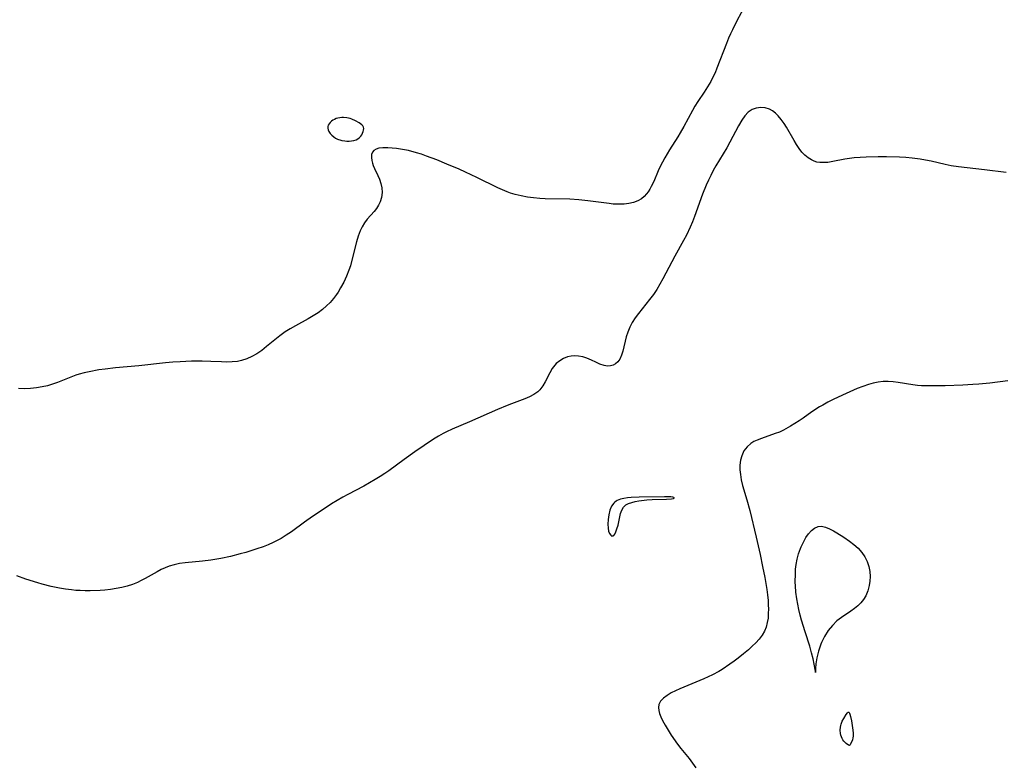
# Model space of a CAD drawing. Header units: metres. Extents: x 1073367 to 1082519, y 1569854 to 1574957.
# Tile 473 of 656: x 1078783 to 1079074, y 1572345 to 1572565. Entities that reach past the tile are written whole.
import ezdxf

# ---------------------------------------------------------------- set-up
doc = ezdxf.new("R2010")
doc.units = ezdxf.units.M
doc.layers.add('CGG_CurvaNivelLidar_v1', color=253, linetype='Continuous', lineweight=30)

msp = doc.modelspace()

# ---------------------------------------------------------------- linework, layer by layer
at = {"layer": 'CGG_CurvaNivelLidar_v1'}
for p, q in [((1078997.8145, 1572569.5265, 72), (1078995.2543, 1572564.7735, 72)), ((1078995.2543, 1572564.7735, 72), (1078993.9383, 1572562.1455, 72)), ((1078993.3441, 1572560.891, 72), (1078992.7812, 1572559.6221, 72)), ((1078993.9383, 1572562.1455, 72), (1078993.3441, 1572560.891, 72)), ((1078992.1347, 1572558.0239, 72), (1078989.3584, 1572550.752, 72)), ((1078992.7812, 1572559.6221, 72), (1078992.1347, 1572558.0239, 72)), ((1078988.7909, 1572549.4027, 72), (1078988.1826, 1572548.0815, 72)), ((1078989.3584, 1572550.752, 72), (1078988.7909, 1572549.4027, 72)), ((1078987.517, 1572546.7982, 72), (1078986.5677, 1572545.2098, 72)), ((1078988.1826, 1572548.0815, 72), (1078987.517, 1572546.7982, 72)), ((1078985.5631, 1572543.6622, 72), (1078983.6918, 1572540.9102, 72)), ((1078986.5677, 1572545.2098, 72), (1078985.5631, 1572543.6622, 72)), ((1078982.797, 1572539.5062, 72), (1078982.0955, 1572538.2899, 72)), ((1078983.6918, 1572540.9102, 72), (1078982.797, 1572539.5062, 72)), ((1078982.0955, 1572538.2899, 72), (1078979.5725, 1572533.5484, 72)), ((1078997.6353, 1572536.658, 72.5), (1078996.7205, 1572535.3791, 72.5)), ((1078998.6248, 1572537.7348, 72.5), (1078997.6353, 1572536.658, 72.5)), ((1078999.7211, 1572538.531, 72.5), (1078998.6248, 1572537.7348, 72.5)), ((1079000.964, 1572538.9849, 72.5), (1078999.7211, 1572538.531, 72.5)), ((1079002.2923, 1572539.1294, 72.5), (1079000.964, 1572538.9849, 72.5)), ((1079003.5772, 1572539.0215, 72.5), (1079002.2923, 1572539.1294, 72.5)), ((1079004.837, 1572538.6458, 72.5), (1079003.5772, 1572539.0215, 72.5)), ((1079005.7617, 1572538.1482, 72.5), (1079004.837, 1572538.6458, 72.5)), ((1079006.6386, 1572537.488, 72.5), (1079005.7617, 1572538.1482, 72.5)), ((1079007.4627, 1572536.6904, 72.5), (1079006.6386, 1572537.488, 72.5)), ((1079008.3599, 1572535.6096, 72.5), (1079007.4627, 1572536.6904, 72.5)), ((1078874.4844, 1572533.9443, 72), (1078874.3357, 1572533.5232, 72)), ((1078874.7275, 1572534.3433, 72), (1078874.4844, 1572533.9443, 72)), ((1078875.0415, 1572534.7183, 72), (1078874.7275, 1572534.3433, 72)), ((1078875.4104, 1572535.0649, 72), (1078875.0415, 1572534.7183, 72)), ((1078875.8241, 1572535.3759, 72), (1078875.4104, 1572535.0649, 72)), ((1078876.2777, 1572535.6414, 72), (1078875.8241, 1572535.3759, 72)), ((1078876.7981, 1572535.8627, 72), (1078876.2777, 1572535.6414, 72)), ((1078877.3487, 1572536.0262, 72), (1078876.7981, 1572535.8627, 72)), ((1078877.9196, 1572536.1349, 72), (1078877.3487, 1572536.0262, 72)), ((1078878.5036, 1572536.1863, 72), (1078877.9196, 1572536.1349, 72)), ((1078878.9872, 1572536.1827, 72), (1078878.5036, 1572536.1863, 72)), ((1078879.9584, 1572536.0717, 72), (1078878.9872, 1572536.1827, 72)), ((1078880.9182, 1572535.8446, 72), (1078879.9584, 1572536.0717, 72)), ((1078881.4832, 1572535.6546, 72), (1078880.9182, 1572535.8446, 72)), ((1078882.5697, 1572535.1871, 72), (1078881.4832, 1572535.6546, 72)), ((1078883.5691, 1572534.6392, 72), (1078882.5697, 1572535.1871, 72)), ((1078884.0145, 1572534.3393, 72), (1078883.5691, 1572534.6392, 72)), ((1078884.4036, 1572534.0196, 72), (1078884.0145, 1572534.3393, 72)), ((1078884.714, 1572533.6756, 72), (1078884.4036, 1572534.0196, 72)), ((1078884.9147, 1572533.2999, 72), (1078884.714, 1572533.6756, 72)), ((1078995.6975, 1572533.6811, 72.5), (1078993.1601, 1572528.8722, 72.5)), ((1078996.7205, 1572535.3791, 72.5), (1078995.6975, 1572533.6811, 72.5)), ((1079009.2009, 1572534.4137, 72.5), (1079008.3599, 1572535.6096, 72.5)), ((1079009.8786, 1572533.3488, 72.5), (1079009.2009, 1572534.4137, 72.5)), ((1078874.3357, 1572533.5232, 72), (1078874.3037, 1572533.063, 72)), ((1078874.3037, 1572533.063, 72), (1078874.3983, 1572532.5751, 72)), ((1078874.3983, 1572532.5751, 72), (1078874.6503, 1572532.0383, 72)), ((1078874.6503, 1572532.0383, 72), (1078875.036, 1572531.4864, 72)), ((1078875.036, 1572531.4864, 72), (1078875.5273, 1572530.9564, 72)), ((1078875.5273, 1572530.9564, 72), (1078876.0957, 1572530.4829, 72)), ((1078884.0711, 1572530.6537, 72), (1078884.3601, 1572531.0954, 72)), ((1078884.3601, 1572531.0954, 72), (1078884.6064, 1572531.5509, 72)), ((1078884.6064, 1572531.5509, 72), (1078884.8016, 1572532.0092, 72)), ((1078884.8016, 1572532.0092, 72), (1078884.9323, 1572532.4602, 72)), ((1078884.9789, 1572532.8941, 72), (1078884.9147, 1572533.2999, 72)), ((1078884.9323, 1572532.4602, 72), (1078884.9789, 1572532.8941, 72)), ((1078978.4978, 1572531.6307, 72), (1078977.8345, 1572530.519, 72)), ((1078979.5725, 1572533.5484, 72), (1078978.4978, 1572531.6307, 72)), ((1079012.1775, 1572529.3693, 72.5), (1079009.8786, 1572533.3488, 72.5)), ((1078876.0957, 1572530.4829, 72), (1078876.6599, 1572530.1176, 72)), ((1078876.6599, 1572530.1176, 72), (1078877.2186, 1572529.824, 72)), ((1078877.2186, 1572529.824, 72), (1078878.1408, 1572529.4471, 72)), ((1078878.1408, 1572529.4471, 72), (1078878.5, 1572529.3539, 72)), ((1078878.5, 1572529.3539, 72), (1078879.3618, 1572529.2504, 72)), ((1078879.3618, 1572529.2504, 72), (1078879.9512, 1572529.2163, 72)), ((1078879.9512, 1572529.2163, 72), (1078880.62, 1572529.2111, 72)), ((1078880.62, 1572529.2111, 72), (1078881.3264, 1572529.253, 72)), ((1078881.3264, 1572529.253, 72), (1078882.028, 1572529.3613, 72)), ((1078882.028, 1572529.3613, 72), (1078882.6817, 1572529.5563, 72)), ((1078882.6817, 1572529.5563, 72), (1078883.2613, 1572529.8585, 72)), ((1078883.2613, 1572529.8585, 72), (1078883.7268, 1572530.2368, 72)), ((1078883.7268, 1572530.2368, 72), (1078884.0711, 1572530.6537, 72)), ((1078977.8345, 1572530.519, 72), (1078975.3282, 1572526.655, 72)), ((1078993.1601, 1572528.8722, 72.5), (1078992.2291, 1572527.215, 72.5)), ((1079012.8865, 1572528.1957, 72.5), (1079012.1775, 1572529.3693, 72.5)), ((1079013.6579, 1572527.0377, 72.5), (1079012.8865, 1572528.1957, 72.5)), ((1078887.2712, 1572525.2028, 72), (1078887.2289, 1572524.3706, 72)), ((1078887.5183, 1572525.9118, 72), (1078887.2712, 1572525.2028, 72)), ((1078887.9704, 1572526.4398, 72), (1078887.5183, 1572525.9118, 72)), ((1078888.6076, 1572526.8299, 72), (1078887.9704, 1572526.4398, 72)), ((1078889.393, 1572527.0838, 72), (1078888.6076, 1572526.8299, 72)), ((1078890.6365, 1572527.2247, 72), (1078889.393, 1572527.0838, 72)), ((1078892.0467, 1572527.2136, 72), (1078890.6365, 1572527.2247, 72)), ((1078893.3146, 1572527.1439, 72), (1078892.0467, 1572527.2136, 72)), ((1078894.6502, 1572527.0165, 72), (1078893.3146, 1572527.1439, 72)), ((1078896.3786, 1572526.7577, 72), (1078894.6502, 1572527.0165, 72)), ((1078898.1539, 1572526.3975, 72), (1078896.3786, 1572526.7577, 72)), ((1078900.5518, 1572525.7755, 72), (1078898.1539, 1572526.3975, 72)), ((1078902.054, 1572525.3066, 72), (1078900.5518, 1572525.7755, 72)), ((1078903.554, 1572524.7884, 72), (1078902.054, 1572525.3066, 72)), ((1078974.6047, 1572525.4542, 72), (1078973.9166, 1572524.2314, 72)), ((1078975.3282, 1572526.655, 72), (1078974.6047, 1572525.4542, 72)), ((1078992.2291, 1572527.215, 72.5), (1078988.9988, 1572521.847, 72.5)), ((1079014.4816, 1572525.9642, 72.5), (1079013.6579, 1572527.0377, 72.5)), ((1079015.3736, 1572525.0055, 72.5), (1079014.4816, 1572525.9642, 72.5)), ((1079016.2793, 1572524.2442, 72.5), (1079015.3736, 1572525.0055, 72.5)), ((1078887.2289, 1572524.3706, 72), (1078887.3469, 1572523.4496, 72)), ((1078887.3469, 1572523.4496, 72), (1078887.5216, 1572522.7145, 72)), ((1078887.5216, 1572522.7145, 72), (1078887.7669, 1572521.9604, 72)), ((1078906.5418, 1572523.6511, 72), (1078903.554, 1572524.7884, 72)), ((1078909.5292, 1572522.4358, 72), (1078906.5418, 1572523.6511, 72)), ((1078913.1815, 1572520.875, 72), (1078909.5292, 1572522.4358, 72)), ((1078973.9166, 1572524.2314, 72), (1078972.6127, 1572521.6886, 72)), ((1079017.2568, 1572523.632, 72.5), (1079016.2793, 1572524.2442, 72.5)), ((1079018.0552, 1572523.2759, 72.5), (1079017.2568, 1572523.632, 72.5)), ((1079018.889, 1572523.0258, 72.5), (1079018.0552, 1572523.2759, 72.5)), ((1079019.7841, 1572522.8798, 72.5), (1079018.889, 1572523.0258, 72.5)), ((1079020.705, 1572522.8344, 72.5), (1079019.7841, 1572522.8798, 72.5)), ((1079022.129, 1572522.9173, 72.5), (1079020.705, 1572522.8344, 72.5)), ((1079023.5876, 1572523.1306, 72.5), (1079022.129, 1572522.9173, 72.5)), ((1079027.1693, 1572523.8576, 72.5), (1079023.5876, 1572523.1306, 72.5)), ((1079028.5737, 1572524.0909, 72.5), (1079027.1693, 1572523.8576, 72.5)), ((1079029.953, 1572524.2517, 72.5), (1079028.5737, 1572524.0909, 72.5)), ((1079031.6858, 1572524.3985, 72.5), (1079029.953, 1572524.2517, 72.5)), ((1079033.4467, 1572524.5024, 72.5), (1079031.6858, 1572524.3985, 72.5)), ((1079037.0189, 1572524.5913, 72.5), (1079033.4467, 1572524.5024, 72.5)), ((1079039.4968, 1572524.574, 72.5), (1079037.0189, 1572524.5913, 72.5)), ((1079043.3054, 1572524.4743, 72.5), (1079039.4968, 1572524.574, 72.5)), ((1079045.2056, 1572524.3682, 72.5), (1079043.3054, 1572524.4743, 72.5)), ((1079047.0976, 1572524.2029, 72.5), (1079045.2056, 1572524.3682, 72.5)), ((1079049.4126, 1572523.8867, 72.5), (1079047.0976, 1572524.2029, 72.5)), ((1079051.0346, 1572523.582, 72.5), (1079049.4126, 1572523.8867, 72.5)), ((1079052.6465, 1572523.2291, 72.5), (1079051.0346, 1572523.582, 72.5)), ((1079056.797, 1572522.2674, 72.5), (1079052.6465, 1572523.2291, 72.5)), ((1079058.6185, 1572521.9202, 72.5), (1079056.797, 1572522.2674, 72.5)), ((1078887.7669, 1572521.9604, 72), (1078888.1331, 1572521.0801, 72)), ((1078888.1331, 1572521.0801, 72), (1078889.0926, 1572519.0639, 72)), ((1078889.0926, 1572519.0639, 72), (1078889.5972, 1572517.9094, 72)), ((1078914.9901, 1572520.063, 72), (1078913.1815, 1572520.875, 72)), ((1078918.4012, 1572518.4592, 72), (1078914.9901, 1572520.063, 72)), ((1078972.0044, 1572520.3784, 72), (1078970.6586, 1572517.2598, 72)), ((1078972.6127, 1572521.6886, 72), (1078972.0044, 1572520.3784, 72)), ((1078987.501, 1572519.0635, 72.5), (1078986.8156, 1572517.6252, 72.5)), ((1078988.2279, 1572520.4726, 72.5), (1078987.501, 1572519.0635, 72.5)), ((1078988.9988, 1572521.847, 72.5), (1078988.2279, 1572520.4726, 72.5)), ((1079060.7027, 1572521.6106, 72.5), (1079058.6185, 1572521.9202, 72.5)), ((1079068.4467, 1572520.7383, 72.5), (1079060.7027, 1572521.6106, 72.5)), ((1079074.7867, 1572519.9187, 72.5), (1079068.4467, 1572520.7383, 72.5)), ((1078889.5972, 1572517.9094, 72), (1078890.0108, 1572516.7206, 72)), ((1078890.0108, 1572516.7206, 72), (1078890.3014, 1572515.3595, 72)), ((1078924.6174, 1572515.4389, 72), (1078918.4012, 1572518.4592, 72)), ((1078970.6586, 1572517.2598, 72), (1078969.9539, 1572515.7868, 72)), ((1078986.1714, 1572516.1617, 72.5), (1078985.1122, 1572513.4812, 72.5)), ((1078986.8156, 1572517.6252, 72.5), (1078986.1714, 1572516.1617, 72.5)), ((1078890.3862, 1572513.9866, 72), (1078890.2332, 1572512.5784, 72)), ((1078890.3014, 1572515.3595, 72), (1078890.3862, 1572513.9866, 72)), ((1078925.9866, 1572514.7993, 72), (1078924.6174, 1572515.4389, 72)), ((1078927.3705, 1572514.2115, 72), (1078925.9866, 1572514.7993, 72)), ((1078928.2997, 1572513.8627, 72), (1078927.3705, 1572514.2115, 72)), ((1078929.6928, 1572513.4204, 72), (1078928.2997, 1572513.8627, 72)), ((1078931.4927, 1572512.9782, 72), (1078929.6928, 1572513.4204, 72)), ((1078968.5474, 1572513.594, 72), (1078967.8417, 1572512.817, 72)), ((1078969.0327, 1572514.2433, 72), (1078968.5474, 1572513.594, 72)), ((1078969.512, 1572514.9922, 72), (1078969.0327, 1572514.2433, 72)), ((1078969.9539, 1572515.7868, 72), (1078969.512, 1572514.9922, 72)), ((1078985.1122, 1572513.4812, 72.5), (1078982.7451, 1572506.9208, 72.5)), ((1078889.8253, 1572511.2342, 72), (1078889.3278, 1572510.2487, 72)), ((1078890.2332, 1572512.5784, 72), (1078889.8253, 1572511.2342, 72)), ((1078933.3219, 1572512.644, 72), (1078931.4927, 1572512.9782, 72)), ((1078935.1719, 1572512.3976, 72), (1078933.3219, 1572512.644, 72)), ((1078937.0355, 1572512.2258, 72), (1078935.1719, 1572512.3976, 72)), ((1078938.5347, 1572512.139, 72), (1078937.0355, 1572512.2258, 72)), ((1078945.8252, 1572511.9943, 72), (1078938.5347, 1572512.139, 72)), ((1078948.5689, 1572511.8512, 72), (1078945.8252, 1572511.9943, 72)), ((1078951.2211, 1572511.5826, 72), (1078948.5689, 1572511.8512, 72)), ((1078957.5283, 1572510.7287, 72), (1078951.2211, 1572511.5826, 72)), ((1078958.7126, 1572510.6076, 72), (1078957.5283, 1572510.7287, 72)), ((1078960.3268, 1572510.5359, 72), (1078958.7126, 1572510.6076, 72)), ((1078961.9032, 1572510.5889, 72), (1078960.3268, 1572510.5359, 72)), ((1078963.3459, 1572510.7666, 72), (1078961.9032, 1572510.5889, 72)), ((1078964.7155, 1572511.0798, 72), (1078963.3459, 1572510.7666, 72)), ((1078965.9449, 1572511.5296, 72), (1078964.7155, 1572511.0798, 72)), ((1078967.0534, 1572512.1584, 72), (1078965.9449, 1572511.5296, 72)), ((1078967.8417, 1572512.817, 72), (1078967.0534, 1572512.1584, 72)), ((1078887.9955, 1572508.4228, 72), (1078885.9663, 1572506.0886, 72)), ((1078888.7056, 1572509.3155, 72), (1078887.9955, 1572508.4228, 72)), ((1078889.3278, 1572510.2487, 72), (1078888.7056, 1572509.3155, 72)), ((1078885.1992, 1572505.039, 72), (1078884.5086, 1572503.9096, 72)), ((1078885.9663, 1572506.0886, 72), (1078885.1992, 1572505.039, 72)), ((1078982.1111, 1572505.3173, 72.5), (1078981.4402, 1572503.7329, 72.5)), ((1078982.7451, 1572506.9208, 72.5), (1078982.1111, 1572505.3173, 72.5)), ((1078883.9113, 1572502.7059, 72), (1078883.3052, 1572501.1, 72)), ((1078884.5086, 1572503.9096, 72), (1078883.9113, 1572502.7059, 72)), ((1078981.4402, 1572503.7329, 72.5), (1078980.3344, 1572501.3859, 72.5)), ((1078882.8092, 1572499.4142, 72), (1078881.3746, 1572493.5983, 72)), ((1078883.3052, 1572501.1, 72), (1078882.8092, 1572499.4142, 72)), ((1078979.5115, 1572499.8396, 72.5), (1078976.9077, 1572495.1516, 72.5)), ((1078980.3344, 1572501.3859, 72.5), (1078979.5115, 1572499.8396, 72.5)), ((1078881.3746, 1572493.5983, 72), (1078880.9979, 1572492.3252, 72)), ((1078976.9077, 1572495.1516, 72.5), (1078973.3601, 1572488.4677, 72.5)), ((1078880.5702, 1572491.0649, 72), (1078879.8602, 1572489.2717, 72)), ((1078880.9979, 1572492.3252, 72), (1078880.5702, 1572491.0649, 72)), ((1078879.0482, 1572487.5233, 72), (1078878.1349, 1572485.8314, 72)), ((1078879.8602, 1572489.2717, 72), (1078879.0482, 1572487.5233, 72)), ((1078973.3601, 1572488.4677, 72.5), (1078972.4717, 1572486.8988, 72.5)), ((1078877.3689, 1572484.5916, 72), (1078876.8995, 1572483.8994, 72)), ((1078878.1349, 1572485.8314, 72), (1078877.3689, 1572484.5916, 72)), ((1078971.5427, 1572485.3624, 72.5), (1078970.5626, 1572483.8694, 72.5)), ((1078972.4717, 1572486.8988, 72.5), (1078971.5427, 1572485.3624, 72.5)), ((1078874.9992, 1572481.5344, 72), (1078873.9407, 1572480.4565, 72)), ((1078875.9858, 1572482.6844, 72), (1078874.9992, 1572481.5344, 72)), ((1078876.8995, 1572483.8994, 72), (1078875.9858, 1572482.6844, 72)), ((1078969.4558, 1572482.3454, 72.5), (1078966.1442, 1572478.2641, 72.5)), ((1078970.5626, 1572483.8694, 72.5), (1078969.4558, 1572482.3454, 72.5)), ((1078871.4451, 1572478.453, 72), (1078870.0094, 1572477.5349, 72)), ((1078872.8073, 1572479.4616, 72), (1078871.4451, 1572478.453, 72)), ((1078873.9407, 1572480.4565, 72), (1078872.8073, 1572479.4616, 72)), ((1078868.5247, 1572476.6797, 72), (1078864.7433, 1572474.5992, 72)), ((1078870.0094, 1572477.5349, 72), (1078868.5247, 1572476.6797, 72)), ((1078964.3358, 1572475.5911, 72.5), (1078963.6137, 1572474.1872, 72.5)), ((1078965.1768, 1572476.9439, 72.5), (1078964.3358, 1572475.5911, 72.5)), ((1078966.1442, 1572478.2641, 72.5), (1078965.1768, 1572476.9439, 72.5)), ((1078861.7811, 1572472.7762, 72), (1078860.1246, 1572471.6203, 72)), ((1078863.2464, 1572473.7087, 72), (1078861.7811, 1572472.7762, 72)), ((1078864.7433, 1572474.5992, 72), (1078863.2464, 1572473.7087, 72)), ((1078963.0198, 1572472.744, 72.5), (1078962.5694, 1572471.3228, 72.5)), ((1078963.6137, 1572474.1872, 72.5), (1078963.0198, 1572472.744, 72.5)), ((1078859.1514, 1572470.8684, 72), (1078856.2558, 1572468.457, 72)), ((1078860.1246, 1572471.6203, 72), (1078859.1514, 1572470.8684, 72)), ((1078962.5694, 1572471.3228, 72.5), (1078961.5133, 1572467.1361, 72.5)), ((1078854.7933, 1572467.3051, 72), (1078853.3775, 1572466.3325, 72)), ((1078856.2558, 1572468.457, 72), (1078854.7933, 1572467.3051, 72)), ((1078961.5133, 1572467.1361, 72.5), (1078961.1149, 1572465.8808, 72.5)), ((1078828.5634, 1572463.8048, 72), (1078826.3343, 1572463.6048, 72)), ((1078830.7477, 1572463.9574, 72), (1078828.5634, 1572463.8048, 72)), ((1078834.0054, 1572464.1111, 72), (1078830.7477, 1572463.9574, 72)), ((1078837.2493, 1572464.152, 72), (1078834.0054, 1572464.1111, 72)), ((1078839.737, 1572464.0862, 72), (1078837.2493, 1572464.152, 72)), ((1078842.8958, 1572463.9332, 72), (1078839.737, 1572464.0862, 72)), ((1078844.4503, 1572463.8949, 72), (1078842.8958, 1572463.9332, 72)), ((1078846.0667, 1572463.9332, 72), (1078844.4503, 1572463.8949, 72)), ((1078847.6514, 1572464.092, 72), (1078846.0667, 1572463.9332, 72)), ((1078848.8551, 1572464.3268, 72), (1078847.6514, 1572464.092, 72)), ((1078850.3681, 1572464.7987, 72), (1078848.8551, 1572464.3268, 72)), ((1078851.9035, 1572465.4866, 72), (1078850.3681, 1572464.7987, 72)), ((1078853.3775, 1572466.3325, 72), (1078851.9035, 1572465.4866, 72)), ((1078942.8741, 1572464.2681, 72.5), (1078941.8729, 1572463.4259, 72.5)), ((1078943.9821, 1572464.9414, 72.5), (1078942.8741, 1572464.2681, 72.5)), ((1078945.1801, 1572465.414, 72.5), (1078943.9821, 1572464.9414, 72.5)), ((1078946.2326, 1572465.6317, 72.5), (1078945.1801, 1572465.414, 72.5)), ((1078947.3181, 1572465.6995, 72.5), (1078946.2326, 1572465.6317, 72.5)), ((1078948.4175, 1572465.6299, 72.5), (1078947.3181, 1572465.6995, 72.5)), ((1078949.6715, 1572465.3941, 72.5), (1078948.4175, 1572465.6299, 72.5)), ((1078950.8939, 1572465.0125, 72.5), (1078949.6715, 1572465.3941, 72.5)), ((1078952.2327, 1572464.4357, 72.5), (1078950.8939, 1572465.0125, 72.5)), ((1078953.522, 1572463.8069, 72.5), (1078952.2327, 1572464.4357, 72.5)), ((1078954.7649, 1572463.245, 72.5), (1078953.522, 1572463.8069, 72.5)), ((1078960.0703, 1572463.9849, 72.5), (1078959.4097, 1572463.3714, 72.5)), ((1078960.6117, 1572464.769, 72.5), (1078960.0703, 1572463.9849, 72.5)), ((1078961.1149, 1572465.8808, 72.5), (1078960.6117, 1572464.769, 72.5)), ((1078803.7635, 1572461.0277, 72), (1078802.3203, 1572460.7046, 72)), ((1078806.6988, 1572461.5494, 72), (1078803.7635, 1572461.0277, 72)), ((1078808.5521, 1572461.8227, 72), (1078806.6988, 1572461.5494, 72)), ((1078811.5583, 1572462.1615, 72), (1078808.5521, 1572461.8227, 72)), ((1078818.4798, 1572462.7525, 72), (1078811.5583, 1572462.1615, 72)), ((1078826.3343, 1572463.6048, 72), (1078818.4798, 1572462.7525, 72)), ((1078940.6515, 1572461.9437, 72.5), (1078939.9155, 1572460.6952, 72.5)), ((1078941.0005, 1572462.4373, 72.5), (1078940.6515, 1572461.9437, 72.5)), ((1078941.8729, 1572463.4259, 72.5), (1078941.0005, 1572462.4373, 72.5)), ((1078955.9914, 1572462.8464, 72.5), (1078954.7649, 1572463.245, 72.5)), ((1078956.9559, 1572462.7122, 72.5), (1078955.9914, 1572462.8464, 72.5)), ((1078957.8858, 1572462.7614, 72.5), (1078956.9559, 1572462.7122, 72.5)), ((1078958.6882, 1572462.9802, 72.5), (1078957.8858, 1572462.7614, 72.5)), ((1078959.4097, 1572463.3714, 72.5), (1078958.6882, 1572462.9802, 72.5)), ((1078798.8568, 1572459.6165, 72), (1078794.4726, 1572457.8373, 72)), ((1078799.8709, 1572459.9865, 72), (1078798.8568, 1572459.6165, 72)), ((1078800.9003, 1572460.3191, 72), (1078799.8709, 1572459.9865, 72)), ((1078802.3203, 1572460.7046, 72), (1078800.9003, 1572460.3191, 72)), ((1078938.5924, 1572458.0795, 72.5), (1078937.8735, 1572456.8325, 72.5)), ((1078939.9155, 1572460.6952, 72.5), (1078938.5924, 1572458.0795, 72.5)), ((1079037.0112, 1572457.9707, 73), (1079035.5486, 1572457.682, 73)), ((1079038.4831, 1572458.1198, 73), (1079037.0112, 1572457.9707, 73)), ((1079039.9437, 1572458.115, 73), (1079038.4831, 1572458.1198, 73)), ((1079041.4137, 1572457.9947, 73), (1079039.9437, 1572458.115, 73)), ((1079042.8949, 1572457.803, 73), (1079041.4137, 1572457.9947, 73)), ((1079075.3115, 1572458.3019, 73), (1079069.9969, 1572457.665, 73)), ((1078784.6594, 1572455.9851, 72), (1078782.8768, 1572456.0268, 72)), ((1078786.4322, 1572456.043, 72), (1078784.6594, 1572455.9851, 72)), ((1078788.2818, 1572456.2354, 72), (1078786.4322, 1572456.043, 72)), ((1078789.8741, 1572456.5215, 72), (1078788.2818, 1572456.2354, 72)), ((1078791.4468, 1572456.896, 72), (1078789.8741, 1572456.5215, 72)), ((1078792.973, 1572457.3312, 72), (1078791.4468, 1572456.896, 72)), ((1078794.4726, 1572457.8373, 72), (1078792.973, 1572457.3312, 72)), ((1078936.3843, 1572455.0885, 72.5), (1078935.2484, 1572454.2864, 72.5)), ((1078936.716, 1572455.3886, 72.5), (1078936.3843, 1572455.0885, 72.5)), ((1078937.0245, 1572455.7085, 72.5), (1078936.716, 1572455.3886, 72.5)), ((1078937.8735, 1572456.8325, 72.5), (1078937.0245, 1572455.7085, 72.5)), ((1079030.7804, 1572456.0217, 73), (1079026.4296, 1572454.0957, 73)), ((1079032.435, 1572456.6924, 73), (1079030.7804, 1572456.0217, 73)), ((1079034.0969, 1572457.2772, 73), (1079032.435, 1572456.6924, 73)), ((1079035.5486, 1572457.682, 73), (1079034.0969, 1572457.2772, 73)), ((1079047.2823, 1572457.1455, 73), (1079042.8949, 1572457.803, 73)), ((1079048.5838, 1572456.9935, 73), (1079047.2823, 1572457.1455, 73)), ((1079049.8354, 1572456.8918, 73), (1079048.5838, 1572456.9935, 73)), ((1079052.4593, 1572456.8072, 73), (1079049.8354, 1572456.8918, 73)), ((1079056.8431, 1572456.8783, 73), (1079052.4593, 1572456.8072, 73)), ((1079062.0045, 1572457.0595, 73), (1079056.8431, 1572456.8783, 73)), ((1079065.0026, 1572457.2133, 73), (1079062.0045, 1572457.0595, 73)), ((1079066.7177, 1572457.3362, 73), (1079065.0026, 1572457.2133, 73)), ((1079069.9969, 1572457.665, 73), (1079066.7177, 1572457.3362, 73)), ((1078932.5724, 1572453.0291, 72.5), (1078928.6735, 1572451.5767, 72.5)), ((1078933.9644, 1572453.6164, 72.5), (1078932.5724, 1572453.0291, 72.5)), ((1078935.2484, 1572454.2864, 72.5), (1078933.9644, 1572453.6164, 72.5)), ((1079023.7311, 1572452.8248, 73), (1079022.1594, 1572452.0241, 73)), ((1079026.4296, 1572454.0957, 73), (1079023.7311, 1572452.8248, 73)), ((1078924.446, 1572449.8221, 72.5), (1078916.2098, 1572446.2005, 72.5)), ((1078927.3004, 1572451.0298, 72.5), (1078924.446, 1572449.8221, 72.5)), ((1078928.6735, 1572451.5767, 72.5), (1078927.3004, 1572451.0298, 72.5)), ((1079019.6784, 1572450.6052, 73), (1079017.4423, 1572449.1265, 73)), ((1079020.6204, 1572451.1716, 73), (1079019.6784, 1572450.6052, 73)), ((1079022.1594, 1572452.0241, 73), (1079020.6204, 1572451.1716, 73)), ((1079013.6178, 1572446.491, 73), (1079011.1281, 1572444.9373, 73)), ((1079014.8705, 1572447.3289, 73), (1079013.6178, 1572446.491, 73)), ((1079017.4423, 1572449.1265, 73), (1079014.8705, 1572447.3289, 73)), ((1078911.0711, 1572444.0419, 72.5), (1078909.3948, 1572443.2552, 72.5)), ((1078916.2098, 1572446.2005, 72.5), (1078911.0711, 1572444.0419, 72.5)), ((1079009.0458, 1572443.7617, 73), (1079007.8054, 1572443.1834, 73)), ((1079011.1281, 1572444.9373, 73), (1079009.0458, 1572443.7617, 73)), ((1078905.6226, 1572441.0645, 72.5), (1078900.0602, 1572437.3556, 72.5)), ((1078907.0302, 1572441.9443, 72.5), (1078905.6226, 1572441.0645, 72.5)), ((1078908.4652, 1572442.7698, 72.5), (1078907.0302, 1572441.9443, 72.5)), ((1078909.3948, 1572443.2552, 72.5), (1078908.4652, 1572442.7698, 72.5)), ((1079001.192, 1572440.8027, 73), (1079000.2527, 1572440.3518, 73)), ((1079002.4836, 1572441.3266, 73), (1079001.192, 1572440.8027, 73)), ((1079006.5228, 1572442.7145, 73), (1079002.4836, 1572441.3266, 73)), ((1079007.8054, 1572443.1834, 73), (1079006.5228, 1572442.7145, 73)), ((1078997.3315, 1572437.6, 73), (1078996.669, 1572436.1989, 73)), ((1078998.2467, 1572438.8211, 73), (1078997.3315, 1572437.6, 73)), ((1078999.3842, 1572439.8231, 73), (1078998.2467, 1572438.8211, 73)), ((1079000.2527, 1572440.3518, 73), (1078999.3842, 1572439.8231, 73)), ((1078896.88, 1572435.1156, 72.5), (1078892.3727, 1572431.7574, 72.5)), ((1078900.0602, 1572437.3556, 72.5), (1078896.88, 1572435.1156, 72.5)), ((1078996.3203, 1572434.8495, 73), (1078996.1581, 1572433.4142, 73)), ((1078996.669, 1572436.1989, 73), (1078996.3203, 1572434.8495, 73)), ((1078892.3727, 1572431.7574, 72.5), (1078891.2372, 1572430.9541, 72.5)), ((1078996.1581, 1572433.4142, 73), (1078996.1476, 1572432.0354, 73)), ((1078996.1476, 1572432.0354, 73), (1078996.2663, 1572430.6247, 73)), ((1078888.3383, 1572429.1155, 72.5), (1078886.658, 1572428.1392, 72.5)), ((1078889.8032, 1572430.0129, 72.5), (1078888.3383, 1572429.1155, 72.5)), ((1078891.2372, 1572430.9541, 72.5), (1078889.8032, 1572430.0129, 72.5)), ((1078996.2663, 1572430.6247, 73), (1078996.5482, 1572429.0217, 73)), ((1078996.5482, 1572429.0217, 73), (1078996.9445, 1572427.4022, 73)), ((1078884.9538, 1572427.201, 72.5), (1078880.2216, 1572424.7463, 72.5)), ((1078886.658, 1572428.1392, 72.5), (1078884.9538, 1572427.201, 72.5)), ((1078996.9445, 1572427.4022, 73), (1078998.1915, 1572423.1079, 73)), ((1078878.7428, 1572423.9435, 72.5), (1078877.0716, 1572422.9704, 72.5)), ((1078880.2216, 1572424.7463, 72.5), (1078878.7428, 1572423.9435, 72.5)), ((1078960.8172, 1572423.3025, 73), (1078959.9019, 1572422.9336, 73)), ((1078961.8247, 1572423.5473, 73), (1078960.8172, 1572423.3025, 73)), ((1078962.8978, 1572423.7041, 73), (1078961.8247, 1572423.5473, 73)), ((1078964.0161, 1572423.8006, 73), (1078962.8978, 1572423.7041, 73)), ((1078966.3276, 1572423.8918, 73), (1078964.0161, 1572423.8006, 73)), ((1078966.3014, 1572422.8529, 73), (1078968.5986, 1572423.148, 73)), ((1078973.8315, 1572424.0762, 73), (1078966.3276, 1572423.8918, 73)), ((1078968.5986, 1572423.148, 73), (1078970.1717, 1572423.262, 73)), ((1078970.1717, 1572423.262, 73), (1078974.4063, 1572423.3714, 73)), ((1078975.6873, 1572424.0353, 73), (1078973.8315, 1572424.0762, 73)), ((1078974.4063, 1572423.3714, 73), (1078975.9658, 1572423.4666, 73)), ((1078976.3239, 1572423.9469, 73), (1078975.6873, 1572424.0353, 73)), ((1078975.9658, 1572423.4666, 73), (1078976.4652, 1572423.5603, 73)), ((1078976.614, 1572423.8392, 73), (1078976.3239, 1572423.9469, 73)), ((1078976.4652, 1572423.5603, 73), (1078976.6141, 1572423.6211, 73)), ((1078976.6814, 1572423.7785, 73), (1078976.614, 1572423.8392, 73)), ((1078976.6141, 1572423.6211, 73), (1078976.677, 1572423.6707, 73)), ((1078976.677, 1572423.6707, 73), (1078976.6994, 1572423.727, 73)), ((1078976.6994, 1572423.727, 73), (1078976.6814, 1572423.7785, 73)), ((1078998.1915, 1572423.1079, 73), (1078999.025, 1572420.0234, 73)), ((1078873.8172, 1572420.8663, 72.5), (1078869.8512, 1572418.1807, 72.5)), ((1078875.4333, 1572421.9375, 72.5), (1078873.8172, 1572420.8663, 72.5)), ((1078877.0716, 1572422.9704, 72.5), (1078875.4333, 1572421.9375, 72.5)), ((1078958.2248, 1572421.2612, 73), (1078957.7383, 1572420.0904, 73)), ((1078958.8675, 1572422.1712, 73), (1078958.2248, 1572421.2612, 73)), ((1078959.2199, 1572422.4908, 73), (1078958.8675, 1572422.1712, 73)), ((1078959.5265, 1572422.7139, 73), (1078959.2199, 1572422.4908, 73)), ((1078959.9019, 1572422.9336, 73), (1078959.5265, 1572422.7139, 73)), ((1078961.2093, 1572420.1129, 73), (1078961.6896, 1572420.9752, 73)), ((1078961.6896, 1572420.9752, 73), (1078962.3818, 1572421.6408, 73)), ((1078962.3818, 1572421.6408, 73), (1078963.2104, 1572422.0683, 73)), ((1078963.2104, 1572422.0683, 73), (1078964.1605, 1572422.3907, 73)), ((1078964.1605, 1572422.3907, 73), (1078965.2006, 1572422.6471, 73)), ((1078965.2006, 1572422.6471, 73), (1078966.3014, 1572422.8529, 73)), ((1078869.8512, 1572418.1807, 72.5), (1078867.4593, 1572416.5221, 72.5)), ((1078957.1983, 1572417.3631, 73), (1078957.1295, 1572416.0024, 73)), ((1078957.399, 1572418.758, 73), (1078957.1983, 1572417.3631, 73)), ((1078957.7383, 1572420.0904, 73), (1078957.399, 1572418.758, 73)), ((1078960.1105, 1572415.6208, 73), (1078960.8639, 1572419.0784, 73)), ((1078960.8639, 1572419.0784, 73), (1078961.2093, 1572420.1129, 73)), ((1078999.025, 1572420.0234, 73), (1079000.9676, 1572412.1183, 73)), ((1078867.4593, 1572416.5221, 72.5), (1078863.5792, 1572413.7079, 72.5)), ((1078957.1295, 1572416.0024, 73), (1078957.1878, 1572414.7676, 73)), ((1078957.1878, 1572414.7676, 73), (1078957.3427, 1572413.8571, 73)), ((1078959.4772, 1572413.6578, 73), (1078959.8111, 1572414.5586, 73)), ((1078959.8111, 1572414.5586, 73), (1078960.1105, 1572415.6208, 73)), ((1079017.2769, 1572414.0695, 73), (1079018.2112, 1572414.811, 73)), ((1079018.2112, 1572414.811, 73), (1079019.2257, 1572415.2446, 73)), ((1079019.2257, 1572415.2446, 73), (1079020.2976, 1572415.3147, 73)), ((1079020.2976, 1572415.3147, 73), (1079021.4251, 1572415.0812, 73)), ((1079021.4251, 1572415.0812, 73), (1079022.5707, 1572414.6155, 73)), ((1079022.5707, 1572414.6155, 73), (1079023.7568, 1572413.993, 73)), ((1078860.5187, 1572411.7254, 72.5), (1078859.3767, 1572411.1037, 72.5)), ((1078862.0708, 1572412.6795, 72.5), (1078860.5187, 1572411.7254, 72.5)), ((1078863.5792, 1572413.7079, 72.5), (1078862.0708, 1572412.6795, 72.5)), ((1078957.3427, 1572413.8571, 73), (1078957.6014, 1572413.1486, 73)), ((1078957.6014, 1572413.1486, 73), (1078957.9539, 1572412.6611, 73)), ((1078957.9539, 1572412.6611, 73), (1078958.294, 1572412.444, 73)), ((1078958.294, 1572412.444, 73), (1078958.5, 1572412.4899, 73)), ((1078958.5, 1572412.4899, 73), (1078958.6628, 1572412.4791, 73)), ((1078958.6628, 1572412.4791, 73), (1078958.8798, 1572412.6462, 73)), ((1078958.8798, 1572412.6462, 73), (1078959.13, 1572412.9789, 73)), ((1078959.13, 1572412.9789, 73), (1078959.4772, 1572413.6578, 73)), ((1079000.9676, 1572412.1183, 73), (1079002.1131, 1572407.0165, 73)), ((1079014.8911, 1572410.6589, 73), (1079015.632, 1572411.9653, 73)), ((1079015.632, 1572411.9653, 73), (1079016.4418, 1572413.1296, 73)), ((1079016.4418, 1572413.1296, 73), (1079017.2769, 1572414.0695, 73)), ((1079023.7568, 1572413.993, 73), (1079024.774, 1572413.4087, 73)), ((1079024.774, 1572413.4087, 73), (1079026.8704, 1572412.1021, 73)), ((1079026.8704, 1572412.1021, 73), (1079028.5264, 1572410.9524, 73)), ((1078853.3398, 1572408.6247, 72.5), (1078850.0981, 1572407.602, 72.5)), ((1078855.1874, 1572409.2805, 72.5), (1078853.3398, 1572408.6247, 72.5)), ((1078856.712, 1572409.8775, 72.5), (1078855.1874, 1572409.2805, 72.5)), ((1078858.2076, 1572410.5311, 72.5), (1078856.712, 1572409.8775, 72.5)), ((1078859.3767, 1572411.1037, 72.5), (1078858.2076, 1572410.5311, 72.5)), ((1079013.4929, 1572407.2085, 73), (1079014.02, 1572408.7285, 73)), ((1079014.02, 1572408.7285, 73), (1079014.2288, 1572409.242, 73)), ((1079014.2288, 1572409.242, 73), (1079014.8911, 1572410.6589, 73)), ((1079028.5264, 1572410.9524, 73), (1079029.8311, 1572409.9311, 73)), ((1079029.8311, 1572409.9311, 73), (1079031.0477, 1572408.8256, 73)), ((1079031.0477, 1572408.8256, 73), (1079032.1295, 1572407.6172, 73)), ((1078842.6786, 1572405.8151, 72.5), (1078839.7525, 1572405.3139, 72.5)), ((1078845.5968, 1572406.4373, 72.5), (1078842.6786, 1572405.8151, 72.5)), ((1078848.4586, 1572407.1433, 72.5), (1078845.5968, 1572406.4373, 72.5)), ((1078850.0981, 1572407.602, 72.5), (1078848.4586, 1572407.1433, 72.5)), ((1079002.1131, 1572407.0165, 73), (1079002.8579, 1572403.4495, 73)), ((1079012.7667, 1572403.9977, 73), (1079013.0719, 1572405.6263, 73)), ((1079013.0719, 1572405.6263, 73), (1079013.4929, 1572407.2085, 73)), ((1079032.1295, 1572407.6172, 73), (1079033.0149, 1572406.318, 73)), ((1079033.0149, 1572406.318, 73), (1079033.7163, 1572404.9238, 73)), ((1078826.2401, 1572403.0597, 72.5), (1078825.072, 1572402.5086, 72.5)), ((1078827.437, 1572403.5334, 72.5), (1078826.2401, 1572403.0597, 72.5)), ((1078828.8933, 1572403.9746, 72.5), (1078827.437, 1572403.5334, 72.5)), ((1078830.4756, 1572404.3056, 72.5), (1078828.8933, 1572403.9746, 72.5)), ((1078832.1563, 1572404.5465, 72.5), (1078830.4756, 1572404.3056, 72.5)), ((1078837.3235, 1572405.0255, 72.5), (1078832.1563, 1572404.5465, 72.5)), ((1078839.7525, 1572405.3139, 72.5), (1078837.3235, 1572405.0255, 72.5)), ((1079002.8579, 1572403.4495, 73), (1079003.4963, 1572400.1686, 73)), ((1079012.6112, 1572402.6532, 73), (1079012.7667, 1572403.9977, 73)), ((1079033.7163, 1572404.9238, 73), (1079034.2207, 1572403.4578, 73)), ((1079034.2207, 1572403.4578, 73), (1079034.5107, 1572401.9609, 73)), ((1078785.0476, 1572399.7403, 72.5), (1078782.3933, 1572400.6691, 72.5)), ((1078820.3524, 1572399.8499, 72.5), (1078819.2217, 1572399.2519, 72.5)), ((1078823.8611, 1572401.8611, 72.5), (1078820.3524, 1572399.8499, 72.5)), ((1078825.072, 1572402.5086, 72.5), (1078823.8611, 1572401.8611, 72.5)), ((1079003.4963, 1572400.1686, 73), (1079004.0932, 1572396.612, 73)), ((1079012.5039, 1572398.8388, 73), (1079012.5255, 1572401.2927, 73)), ((1079012.5255, 1572401.2927, 73), (1079012.6112, 1572402.6532, 73)), ((1079034.5107, 1572401.9609, 73), (1079034.6118, 1572400.4393, 73)), ((1079034.6118, 1572400.4393, 73), (1079034.5597, 1572399.119, 73)), ((1078788.612, 1572398.568, 72.5), (1078785.0476, 1572399.7403, 72.5)), ((1078789.9193, 1572398.1909, 72.5), (1078788.612, 1572398.568, 72.5)), ((1078792.5605, 1572397.5287, 72.5), (1078789.9193, 1572398.1909, 72.5)), ((1078795.0503, 1572397.0176, 72.5), (1078792.5605, 1572397.5287, 72.5)), ((1078796.7999, 1572396.726, 72.5), (1078795.0503, 1572397.0176, 72.5)), ((1078811.7735, 1572396.8905, 72.5), (1078810.1104, 1572396.6435, 72.5)), ((1078813.4391, 1572397.2001, 72.5), (1078811.7735, 1572396.8905, 72.5)), ((1078815.0732, 1572397.6004, 72.5), (1078813.4391, 1572397.2001, 72.5)), ((1078816.5909, 1572398.0962, 72.5), (1078815.0732, 1572397.6004, 72.5)), ((1078818.0688, 1572398.6998, 72.5), (1078816.5909, 1572398.0962, 72.5)), ((1078819.2217, 1572399.2519, 72.5), (1078818.0688, 1572398.6998, 72.5)), ((1079012.546, 1572397.7541, 73), (1079012.5039, 1572398.8388, 73)), ((1079012.7119, 1572395.8341, 73), (1079012.546, 1572397.7541, 73)), ((1079034.3819, 1572397.8161, 73), (1079033.9787, 1572396.2438, 73)), ((1079034.5597, 1572399.119, 73), (1079034.3819, 1572397.8161, 73)), ((1078798.5569, 1572396.4981, 72.5), (1078796.7999, 1572396.726, 72.5)), ((1078799.8502, 1572396.3779, 72.5), (1078798.5569, 1572396.4981, 72.5)), ((1078801.1456, 1572396.297, 72.5), (1078799.8502, 1572396.3779, 72.5)), ((1078802.6478, 1572396.2497, 72.5), (1078801.1456, 1572396.297, 72.5)), ((1078804.1491, 1572396.2462, 72.5), (1078802.6478, 1572396.2497, 72.5)), ((1078807.0419, 1572396.349, 72.5), (1078804.1491, 1572396.2462, 72.5)), ((1078808.4294, 1572396.4548, 72.5), (1078807.0419, 1572396.349, 72.5)), ((1078810.1104, 1572396.6435, 72.5), (1078808.4294, 1572396.4548, 72.5)), ((1079004.0932, 1572396.612, 73), (1079004.3037, 1572395.0135, 73)), ((1079004.3037, 1572395.0135, 73), (1079004.457, 1572393.4272, 73)), ((1079012.9678, 1572393.9194, 73), (1079012.7119, 1572395.8341, 73)), ((1079033.3496, 1572394.7645, 73), (1079032.6858, 1572393.7027, 73)), ((1079033.9787, 1572396.2438, 73), (1079033.3496, 1572394.7645, 73)), ((1079004.457, 1572393.4272, 73), (1079004.5295, 1572392.1361, 73)), ((1079004.5295, 1572392.1361, 73), (1079004.5539, 1572390.8608, 73)), ((1079013.2333, 1572392.316, 73), (1079012.9678, 1572393.9194, 73)), ((1079013.5483, 1572390.7241, 73), (1079013.2333, 1572392.316, 73)), ((1079030.9735, 1572391.8153, 73), (1079029.9646, 1572390.9832, 73)), ((1079031.8864, 1572392.7201, 73), (1079030.9735, 1572391.8153, 73)), ((1079032.6858, 1572393.7027, 73), (1079031.8864, 1572392.7201, 73)), ((1079004.44, 1572388.2028, 73), (1079004.2423, 1572386.8417, 73)), ((1079004.5314, 1572389.6066, 73), (1079004.44, 1572388.2028, 73)), ((1079004.5539, 1572390.8608, 73), (1079004.5314, 1572389.6066, 73)), ((1079013.9614, 1572389.0142, 73), (1079013.5483, 1572390.7241, 73)), ((1079014.3613, 1572387.5842, 73), (1079013.9614, 1572389.0142, 73)), ((1079026.172, 1572388.4072, 73), (1079024.7902, 1572387.3394, 73)), ((1079028.8878, 1572390.2058, 73), (1079026.172, 1572388.4072, 73)), ((1079029.9646, 1572390.9832, 73), (1079028.8878, 1572390.2058, 73)), ((1079003.898, 1572385.5376, 73), (1079003.3872, 1572384.3009, 73)), ((1079004.2423, 1572386.8417, 73), (1079003.898, 1572385.5376, 73)), ((1079015.4352, 1572384.0888, 73), (1079014.3613, 1572387.5842, 73)), ((1079023.4642, 1572386.0215, 73), (1079022.2232, 1572384.474, 73)), ((1079024.7902, 1572387.3394, 73), (1079023.4642, 1572386.0215, 73)), ((1079002.6767, 1572383.1075, 73), (1079001.813, 1572381.983, 73)), ((1079003.3872, 1572384.3009, 73), (1079002.6767, 1572383.1075, 73)), ((1079016.7911, 1572379.858, 73), (1079015.4352, 1572384.0888, 73)), ((1079021.124, 1572382.7552, 73), (1079020.2178, 1572380.9255, 73)), ((1079022.2232, 1572384.474, 73), (1079021.124, 1572382.7552, 73)), ((1078999.7625, 1572379.8592, 73), (1078998.6285, 1572378.8339, 73)), ((1079000.8339, 1572380.9078, 73), (1078999.7625, 1572379.8592, 73)), ((1079001.813, 1572381.983, 73), (1079000.8339, 1572380.9078, 73)), ((1079017.3305, 1572377.9128, 73), (1079016.7911, 1572379.858, 73)), ((1079020.0252, 1572380.455, 73), (1079019.3384, 1572378.3737, 73)), ((1079020.2178, 1572380.9255, 73), (1079020.0252, 1572380.455, 73)), ((1078997.1713, 1572377.5948, 73), (1078995.6623, 1572376.3828, 73)), ((1078998.6285, 1572378.8339, 73), (1078997.1713, 1572377.5948, 73)), ((1079017.7614, 1572376.1202, 73), (1079017.3305, 1572377.9128, 73)), ((1079019.3384, 1572378.3737, 73), (1079018.8849, 1572376.3948, 73)), ((1078993.2012, 1572374.5451, 73), (1078990.9113, 1572372.9961, 73)), ((1078994.4433, 1572375.4515, 73), (1078993.2012, 1572374.5451, 73)), ((1078995.6623, 1572376.3828, 73), (1078994.4433, 1572375.4515, 73)), ((1079018.0922, 1572374.5608, 73), (1079017.7614, 1572376.1202, 73)), ((1079018.4647, 1572372.4972, 73), (1079018.0922, 1572374.5608, 73)), ((1079018.616, 1572374.6477, 73), (1079018.4878, 1572373.2599, 73)), ((1079018.8849, 1572376.3948, 73), (1079018.616, 1572374.6477, 73)), ((1078988.0624, 1572371.4063, 73), (1078985.4925, 1572370.2274, 73)), ((1078989.8618, 1572372.3603, 73), (1078988.0624, 1572371.4063, 73)), ((1078990.9113, 1572372.9961, 73), (1078989.8618, 1572372.3603, 73)), ((1079018.4647, 1572372.4972, 73), (1079018.4605, 1572372.3578, 73)), ((1079018.4605, 1572372.3578, 73), (1079018.5, 1572372.0632, 73)), ((1079018.4878, 1572373.2599, 73), (1079018.4647, 1572372.4972, 73)), ((1079018.4713, 1572372.4607, 73), (1079018.4647, 1572372.4972, 73)), ((1079018.5, 1572372.0632, 73), (1079018.4713, 1572372.4607, 73)), ((1078985.4925, 1572370.2274, 73), (1078978.3955, 1572367.3109, 73)), ((1078974.5942, 1572365.3382, 73), (1078973.516, 1572364.5089, 73)), ((1078975.8618, 1572366.1003, 73), (1078974.5942, 1572365.3382, 73)), ((1078977.0885, 1572366.7206, 73), (1078975.8618, 1572366.1003, 73)), ((1078978.3955, 1572367.3109, 73), (1078977.0885, 1572366.7206, 73)), ((1078972.1903, 1572362.5933, 73), (1078972.076, 1572361.7721, 73)), ((1078972.6885, 1572363.5999, 73), (1078972.1903, 1572362.5933, 73)), ((1078973.516, 1572364.5089, 73), (1078972.6885, 1572363.5999, 73)), ((1078972.076, 1572361.7721, 73), (1078972.1549, 1572360.8959, 73)), ((1078972.1549, 1572360.8959, 73), (1078972.401, 1572359.9413, 73)), ((1078972.401, 1572359.9413, 73), (1078972.7803, 1572358.9477, 73)), ((1079026.8261, 1572358.5434, 73), (1079027.5068, 1572359.6425, 73)), ((1079027.5068, 1572359.6425, 73), (1079027.9376, 1572360.1767, 73)), ((1079027.9376, 1572360.1767, 73), (1079028.1326, 1572360.3314, 73)), ((1079028.1326, 1572360.3314, 73), (1079028.3059, 1572360.3726, 73)), ((1079028.3059, 1572360.3726, 73), (1079028.4473, 1572360.2811, 73)), ((1079028.4473, 1572360.2811, 73), (1079028.5679, 1572360.0831, 73)), ((1079028.5679, 1572360.0831, 73), (1079028.6731, 1572359.8062, 73)), ((1079028.6731, 1572359.8062, 73), (1079028.8525, 1572359.0953, 73)), ((1079028.8525, 1572359.0953, 73), (1079029.0812, 1572357.8229, 73)), ((1078972.7803, 1572358.9477, 73), (1078973.2639, 1572357.9228, 73)), ((1078973.2639, 1572357.9228, 73), (1078974.039, 1572356.5043, 73)), ((1078974.039, 1572356.5043, 73), (1078974.9175, 1572355.0554, 73)), ((1079025.8376, 1572355.9549, 73), (1079025.917, 1572356.4184, 73)), ((1079025.917, 1572356.4184, 73), (1079026.0431, 1572356.8614, 73)), ((1079026.0431, 1572356.8614, 73), (1079026.3977, 1572357.7212, 73)), ((1079026.3977, 1572357.7212, 73), (1079026.8261, 1572358.5434, 73)), ((1079029.0812, 1572357.8229, 73), (1079029.5021, 1572355.0878, 73)), ((1078974.9175, 1572355.0554, 73), (1078975.8667, 1572353.5888, 73)), ((1078975.8667, 1572353.5888, 73), (1078977.7409, 1572350.8862, 73)), ((1079025.7991, 1572355.0092, 73), (1079025.8376, 1572355.9549, 73)), ((1079025.8785, 1572354.0592, 73), (1079025.7991, 1572355.0092, 73)), ((1079025.9861, 1572353.5569, 73), (1079025.8785, 1572354.0592, 73)), ((1079026.1416, 1572353.0921, 73), (1079025.9861, 1572353.5569, 73)), ((1079029.5021, 1572355.0878, 73), (1079029.601, 1572354.2036, 73)), ((1079029.5957, 1572353.3095, 73), (1079029.5254, 1572352.752, 73)), ((1079029.6134, 1572353.7632, 73), (1079029.5957, 1572353.3095, 73)), ((1079029.601, 1572354.2036, 73), (1079029.6134, 1572353.7632, 73)), ((1078977.7409, 1572350.8862, 73), (1078978.7171, 1572349.5905, 73)), ((1079026.3492, 1572352.623, 73), (1079026.1416, 1572353.0921, 73)), ((1079026.6023, 1572352.1694, 73), (1079026.3492, 1572352.623, 73)), ((1079026.8941, 1572351.7505, 73), (1079026.6023, 1572352.1694, 73)), ((1079027.2163, 1572351.3839, 73), (1079026.8941, 1572351.7505, 73)), ((1079027.5768, 1572351.0646, 73), (1079027.2163, 1572351.3839, 73)), ((1079028.2148, 1572350.6509, 73), (1079027.5768, 1572351.0646, 73)), ((1079028.5, 1572350.538, 73), (1079028.2148, 1572350.6509, 73)), ((1079028.6874, 1572350.7381, 73), (1079028.5, 1572350.538, 73)), ((1079028.8592, 1572350.9881, 73), (1079028.6874, 1572350.7381, 73)), ((1079029.2374, 1572351.7251, 73), (1079028.8592, 1572350.9881, 73)), ((1079029.4037, 1572352.2161, 73), (1079029.2374, 1572351.7251, 73)), ((1079029.5254, 1572352.752, 73), (1079029.4037, 1572352.2161, 73)), ((1078978.7171, 1572349.5905, 73), (1078981.118, 1572346.6284, 73)), ((1078981.118, 1572346.6284, 73), (1078982.1443, 1572345.3013, 73)), ((1078982.1443, 1572345.3013, 73), (1078983.075, 1572343.9426, 73))]:
    msp.add_line(p, q, dxfattribs=at)

doc.saveas('drawing.dxf')
